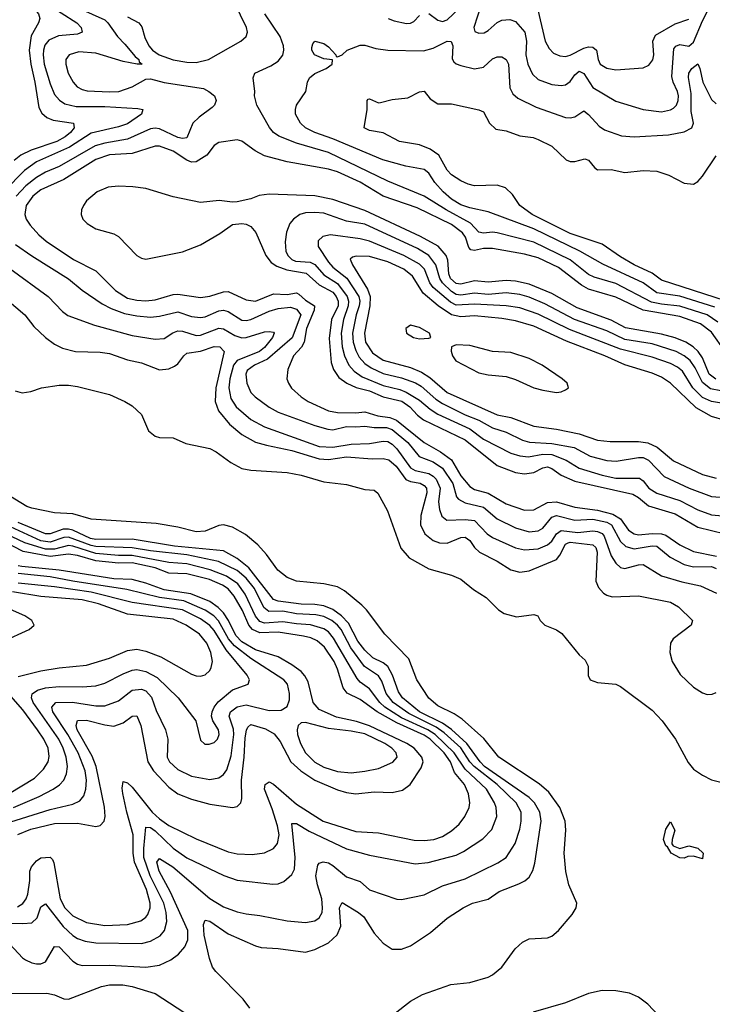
# Model space of a CAD drawing. Header units: inches. Extents: x 1305375 to 1407406, y 744550 to 841633.
# Tile 500 of 509: x 1392117 to 1395153, y 831887 to 836204. Entities that reach past the tile are written whole.
import ezdxf

# ---------------------------------------------------------------- set-up
doc = ezdxf.new("R2010")
doc.units = ezdxf.units.IN
doc.header["$MEASUREMENT"] = 0
doc.layers.add('B3893', color=7, linetype='Continuous')

msp = doc.modelspace()

# ---------------------------------------------------------------- linework, layer by layer
at = {"layer": 'B3893', "color": 5}
for points, elevation in [([(1392092.4, 836427.6), (1392122.1, 836330), (1392140.6, 836300.6), (1392199.4, 836230), (1392204.7, 836210), (1392198.6, 836190), (1392166.9, 836133.1), (1392158.6, 836070), (1392165.1, 836010), (1392183.8, 835930), (1392200, 835820), (1392213.7, 835793.7), (1392235.3, 835775.3), (1392263.9, 835763.9), (1392352.2, 835750), (1392355.3, 835730), (1392340.1, 835710), (1392315.5, 835690), (1392279.5, 835670), (1392167.7, 835632.3), (1392122.1, 835610), (1392093.1, 835586.9)], 1220), ([(1392590, 836216.8), (1392639.7, 836190), (1392652.7, 836172.7), (1392665.7, 836125.7), (1392682.7, 836090), (1392699.2, 836070), (1392727.5, 836050), (1392790, 836027.7), (1392850, 836017.5), (1392890, 836017), (1392944.4, 836030), (1393086.3, 836110), (1393109.1, 836130.9), (1393115.7, 836150), (1393110.5, 836170), (1393030, 836336.1)], 1280), ([(1392230, 836277.6), (1392366.6, 836190), (1392386.7, 836170), (1392391.3, 836150), (1392370, 836141.1), (1392286.4, 836133.6), (1392244.8, 836115.2), (1392227.6, 836092.4), (1392221, 836070), (1392218.9, 836050), (1392223.7, 836010), (1392250, 835923.6), (1392270, 835876.3), (1392290.7, 835850.7), (1392314.9, 835834.9), (1392363.6, 835823.6), (1392490, 835823.9), (1392635, 835815.1), (1392656.3, 835810), (1392650.3, 835790), (1392590, 835747.9), (1392550, 835734.1), (1392430, 835706.2), (1392334.9, 835645.1), (1392190, 835581.7), (1392137.3, 835542.7), (1392050, 835453.8)], 1240), ([(1392310, 836283.7), (1392490, 836203.1), (1392503.8, 836190), (1392545.3, 836130), (1392577.7, 836097.7), (1392622.3, 836042.3), (1392639.2, 836030), (1392640.2, 836020.2), (1392653, 836010), (1392631, 836009), (1392570, 836021.3), (1392450, 836057.9), (1392376.1, 836063.9), (1392334.3, 836050), (1392319.7, 836030), (1392318.4, 836010), (1392329.5, 835970), (1392350.5, 835930.5), (1392368.7, 835910), (1392390, 835897.6), (1392411.8, 835891.8), (1392510, 835887.5), (1392551.6, 835890), (1392610, 835909.6), (1392670, 835944.1), (1392690, 835945.7), (1392750, 835928.4), (1392922.1, 835902.1), (1392946, 835890), (1392970.5, 835870), (1392978.7, 835850), (1392970.3, 835830), (1392960.5, 835819.5), (1392902.8, 835777.2), (1392875.9, 835750), (1392850, 835686), (1392830, 835683.4), (1392810, 835687), (1392730, 835725.6), (1392710, 835728.8), (1392690, 835725.9), (1392590, 835679.9), (1392490, 835663.5), (1392448.2, 835651.8), (1392290, 835559.9), (1392230, 835535.6), (1392190, 835513), (1392143.8, 835476.2), (1392100.6, 835430)], 1260), ([(1394139.3, 836270), (1394107.1, 836170), (1394112, 836152), (1394130, 836145.1), (1394152.7, 836147.3), (1394170, 836156.4), (1394210, 836191.8), (1394230, 836201.5), (1394265.1, 836205.1), (1394290, 836195.8), (1394330.6, 836150), (1394338.2, 836110), (1394334.9, 836050), (1394343.8, 836010), (1394364.8, 835964.8), (1394390, 835941.4), (1394450, 835919.8), (1394490, 835915.5), (1394510, 835919.1), (1394530, 835934), (1394550, 835962.4), (1394570, 835979.1), (1394590, 835968.7), (1394630, 835907.6), (1394730, 835846.7), (1394850, 835810.9), (1394930, 835800.8), (1394970, 835808.8), (1394983.5, 835816.5), (1394996.3, 835830), (1395003.8, 835850), (1395005.3, 835870), (1395000.5, 835890), (1394982, 835930), (1394975.5, 835955.5), (1394984.2, 836075.8), (1394992.5, 836087.5), (1395010, 836094.8), (1395050, 836087.7), (1395070, 836105.3), (1395110, 836199.6), (1395141.5, 836258.5)], 1260), ([(1395177.9, 834877.9), (1395130.1, 834910.1), (1395010, 834948.6), (1394930, 834956.4), (1394886.3, 834966.3), (1394730, 835047.2), (1394635.6, 835075.6), (1394610, 835087.4), (1394530, 835151.5), (1394370, 835229.3), (1394210, 835269.9), (1394190, 835273), (1394150, 835267.9), (1394130, 835272.1), (1394092.6, 835312.6), (1393986.1, 835370), (1393890, 835429.9), (1393730, 835496.1), (1393470, 835621.7), (1393330, 835662.4), (1393253.3, 835693.4), (1393229.8, 835710), (1393212.1, 835732.1), (1393156.8, 835830), (1393145.6, 835870), (1393147.3, 835890), (1393139.6, 835950), (1393147.6, 835970), (1393218.2, 836001.8), (1393250, 836022), (1393270.8, 836049.2), (1393275.2, 836070), (1393273.4, 836090), (1393258.7, 836130), (1393190.7, 836230)], 1260), ([(1393732.7, 836210), (1393758.9, 836198.9), (1393812.5, 836187.5), (1393830, 836188.7), (1393844.2, 836195.8), (1393870, 836222.3)], 1260), ([(1393910, 836231), (1393950, 836201.5), (1393970, 836197), (1393990, 836203), (1394044.7, 836255.3)], 1260), ([(1394387.8, 836247.8), (1394420.4, 836110), (1394437.5, 836077.5), (1394457, 836057), (1394485.1, 836045.1), (1394510, 836043.1), (1394530, 836048.1), (1394590, 836079.6), (1394610, 836085.1), (1394630, 836083.1), (1394645.5, 836070), (1394652.3, 836030), (1394660.9, 836010), (1394690, 835991.5), (1394730, 835985.1), (1394850, 835993.4), (1394875.1, 836004.9), (1394892.1, 836027.9), (1394897.4, 836050), (1394892.4, 836110), (1394903.6, 836136.4), (1394990, 836185.9), (1395050, 836207.1)], 1280), ([(1395164.3, 834944.3), (1395010, 834992.7), (1394910, 835007.3), (1394850, 835050), (1394672.6, 835132.6), (1394572.9, 835190), (1394370, 835287.4), (1394170, 835362.2), (1394090, 835378.9), (1394050, 835392.5), (1394010, 835417.2), (1393972.6, 835450), (1393936.6, 835490), (1393910, 835530.6), (1393890, 835547.6), (1393810, 835561.4), (1393708.3, 835590), (1393490, 835681.8), (1393410.9, 835710), (1393369.8, 835730), (1393348.1, 835750), (1393326.3, 835790), (1393325.3, 835810), (1393330.8, 835830), (1393370.9, 835890), (1393378.7, 835930), (1393387.8, 835950), (1393410, 835968.4), (1393460.4, 835990), (1393487, 836010), (1393488.7, 836028.7), (1393450, 836033.3), (1393409.8, 836050), (1393398, 836070), (1393398, 836082), (1393401.4, 836098.6), (1393410, 836110.4), (1393450, 836100.3), (1393470, 836085.3), (1393502.8, 836050), (1393503.5, 836043.5), (1393510, 836041), (1393530, 836050.4), (1393552.3, 836070), (1393610, 836092.2), (1393630, 836093), (1393678, 836078), (1393730, 836070.8), (1393887.4, 836067.4), (1393930, 836079.6), (1393990, 836110.1), (1394008.4, 836108.4), (1394015.7, 836090), (1394012.8, 836032.8), (1394020, 836020), (1394030.1, 836010.1), (1394050, 836002.8), (1394110, 835989.4), (1394150, 835996.1), (1394190, 836032.4), (1394210, 836041.1), (1394230, 836041.8), (1394250, 836030.2), (1394260.1, 836010), (1394265.1, 835905.1), (1394279.1, 835879.1), (1394300.9, 835860.9), (1394381.4, 835821.4), (1394510, 835775.6), (1394530, 835773.8), (1394550, 835778.5), (1394590, 835804.2), (1394610, 835788.9), (1394657.5, 835737.5), (1394681.1, 835721.1), (1394754.7, 835694.7), (1394811.1, 835691.1), (1394960.9, 835699.1), (1395030, 835712.9), (1395062.9, 835730), (1395070.4, 835750), (1395061, 835801), (1395060.5, 835880.5), (1395048.5, 835951.5), (1395050.8, 835970), (1395062.8, 835990), (1395090, 836010.2), (1395098.8, 835990), (1395111.7, 835930), (1395150, 835853.7), (1395170, 835835.4)], 1240), ([(1395211.6, 834971.6), (1394930, 835062.8), (1394890, 835093.3), (1394811.2, 835130), (1394750, 835164.9), (1394670, 835219.7), (1394530, 835266.6), (1394363.4, 835350), (1394309.2, 835390), (1394277.3, 835437.3), (1394246.9, 835466.9), (1394210, 835478.3), (1394110, 835476.2), (1394082.7, 835482.7), (1394050, 835498), (1394010, 835524.3), (1393990, 835544.2), (1393953.5, 835610), (1393916.8, 835636.8), (1393870, 835656), (1393782, 835670), (1393710, 835707.8), (1393650, 835717.8), (1393627.1, 835730), (1393640.3, 835810), (1393639.3, 835850), (1393644.9, 835855.1), (1393650, 835857.1), (1393690, 835840.3), (1393698.6, 835841.4), (1393750, 835854.6), (1393818, 835862), (1393870, 835888.4), (1393890, 835890.3), (1393916.8, 835856.8), (1393950, 835835.3), (1394010, 835834.9), (1394130, 835809.1), (1394150, 835799.6), (1394175.7, 835750), (1394204.1, 835724.1), (1394250, 835716.3), (1394310, 835695.5), (1394367.2, 835687.2), (1394390, 835679.6), (1394450.1, 835650.1), (1394513.1, 835590), (1394530, 835582.6), (1394550, 835582.6), (1394594.6, 835594.6), (1394610, 835588.9), (1394636.1, 835556.1), (1394650, 835546), (1394710, 835548.1), (1394770, 835533.9), (1394850, 835543.3), (1394910, 835539.8), (1394962.7, 835522.7), (1395030, 835487.4), (1395070, 835482.8), (1395090, 835494.9), (1395110, 835518.2), (1395170, 835607)], 1220), ([(1395210, 834750), (1395150, 834833.9), (1395101.8, 834870), (1395010, 834903.1), (1394850.4, 834930.3), (1394730, 834988.3), (1394610, 835023.2), (1394579.9, 835039.9), (1394478.2, 835118.2), (1394390, 835160.1), (1394330, 835175.9), (1394190, 835200.8), (1394150, 835200.7), (1394110, 835192.1), (1394095.1, 835195.1), (1394085.6, 835205.6), (1394070.5, 835250), (1394057.9, 835270), (1394010, 835306), (1393858.9, 835378.9), (1393709.9, 835430), (1393610, 835492.5), (1393510, 835537.4), (1393470, 835549), (1393290, 835580.3), (1393190, 835607.3), (1393149.2, 835629.2), (1393090, 835671.5), (1393070, 835677), (1392990, 835666.3), (1392970, 835653.1), (1392936.6, 835610), (1392890, 835580.3), (1392870, 835579.2), (1392850, 835587.6), (1392790, 835627.8), (1392730, 835649), (1392710, 835650.4), (1392610, 835617.7), (1392510, 835611.9), (1392450, 835591.9), (1392310, 835503.8), (1392210, 835458.4), (1392175, 835430), (1392145.5, 835390), (1392139.7, 835350), (1392145.6, 835330), (1392162.8, 835302.8), (1392201, 835261), (1392233.5, 835233.5), (1392352.6, 835152.6), (1392450, 835102.8), (1392536.4, 835016.4), (1392590, 834983.8), (1392630, 834973.7), (1392670, 834971.1), (1392710, 834976.3), (1392790, 834999.7), (1392810, 835001.3), (1392910, 834985.9), (1392950, 834992), (1393010, 835011.2), (1393030, 835011.8), (1393110, 834976), (1393150, 834970.1), (1393230, 835002.1), (1393290, 834999.3), (1393330, 835006.3), (1393340.7, 835000.7), (1393370, 834974.8), (1393408.4, 834950), (1393408.2, 834930), (1393374.1, 834850), (1393363.7, 834790), (1393351.7, 834768.3), (1393317.6, 834730), (1393292.2, 834670), (1393288.5, 834630), (1393294.5, 834610), (1393308.1, 834588.1), (1393351, 834550), (1393381, 834530), (1393470, 834489.3), (1393510, 834482.5), (1393590, 834480.8), (1393630, 834484.5), (1393687.4, 834467.4), (1393739.3, 834459.3), (1393768.1, 834448.1), (1393890.6, 834350.6), (1393962, 834310), (1394010, 834274.1), (1394050, 834204.5), (1394090, 834157), (1394110, 834143.6), (1394170, 834127.4), (1394250, 834081.8), (1394330, 834053), (1394370, 834055), (1394430, 834087.6), (1394469.6, 834090.4), (1394550, 834066.1), (1394650, 834054.3), (1394716.4, 834036.4), (1394750, 834015.8), (1394785.9, 833965.9), (1394810, 833950.1), (1394830, 833945.9), (1394890, 833951.6), (1394930, 833950), (1394950, 833943.3), (1395010, 833901.9), (1395070, 833872), (1395171.8, 833851.8)], 1280), ([(1395168.7, 834628.7), (1395139.5, 834650), (1395110, 834721.8), (1395091.2, 834750), (1395069.8, 834769.8), (1395036.4, 834790), (1394990, 834808.8), (1394930, 834825.3), (1394772.6, 834852.6), (1394710, 834886.4), (1394560.2, 834940.2), (1394450, 835003), (1394350, 835044.8), (1394290, 835057.6), (1394250, 835060.2), (1394170, 835053.9), (1394110, 835059.6), (1394050, 835044.5), (1394030, 835046.8), (1394005.2, 835070), (1393998.6, 835090), (1393993.2, 835150), (1393985.9, 835170), (1393951.2, 835211.2), (1393874.1, 835254.1), (1393630, 835368), (1393490, 835415.9), (1393410, 835432.3), (1393210, 835439.7), (1393167.1, 835432.9), (1393130, 835419), (1393070, 835405.1), (1393050, 835403.5), (1392991, 835411), (1392910, 835403.1), (1392790, 835427.7), (1392670, 835463.7), (1392612.1, 835472.1), (1392550, 835474.7), (1392504.9, 835470), (1392456.8, 835450), (1392409.5, 835410), (1392395.9, 835390), (1392387.2, 835370), (1392385.7, 835350), (1392393.8, 835330), (1392412.1, 835310), (1392450, 835286.7), (1392530, 835265), (1392550, 835254), (1392630, 835170.8), (1392650, 835158.8), (1392670, 835154.4), (1392830, 835187), (1392910, 835217.3), (1392993.6, 835266.4), (1393050, 835306.2), (1393090, 835311.3), (1393110, 835307.3), (1393130, 835296.9), (1393151.6, 835271.6), (1393195.1, 835170), (1393219.5, 835139.5), (1393243.9, 835123.9), (1393287.5, 835107.5), (1393373, 835093), (1393430, 835042.1), (1393489.7, 835010), (1393503.8, 834990), (1393513.4, 834970), (1393513.5, 834950), (1393483.1, 834890), (1393473.5, 834806.5), (1393481.5, 834701.5), (1393492.5, 834670), (1393515.8, 834635.8), (1393550.3, 834610.3), (1393591.1, 834591.1), (1393650, 834576.4), (1393710, 834550.8), (1393791.4, 834531.4), (1393826.7, 834506.7), (1393860.7, 834470), (1393886.9, 834450), (1394070, 834362.6), (1394210, 834249.3), (1394290, 834218.3), (1394330, 834213.1), (1394370, 834219.3), (1394410, 834239.9), (1394430, 834243.2), (1394450, 834236.4), (1394490, 834207.4), (1394550, 834181.3), (1394804, 834124), (1394829.4, 834109.4), (1394872.7, 834072.7), (1394990, 834037.9), (1395090, 833979.4), (1395210, 833950.1)], 1320), ([(1395190, 834577.2), (1395145.3, 834585.3), (1395110, 834613.1), (1395078.1, 834678.1), (1395055.4, 834710), (1395030, 834730.9), (1394994.5, 834750), (1394890, 834782.8), (1394770, 834801.6), (1394690, 834839.9), (1394549.4, 834889.4), (1394418.2, 834958.2), (1394350, 834987.6), (1394310, 834999.8), (1394250, 835006.1), (1394170, 835000), (1394110, 835005.1), (1394050, 834996.9), (1394030, 834999.7), (1394010, 835012.1), (1393970.9, 835050), (1393958.5, 835070), (1393941.6, 835130), (1393910, 835171), (1393860.3, 835200.3), (1393630, 835307.9), (1393550, 835321.2), (1393450, 835356), (1393410, 835359.5), (1393370, 835356.9), (1393344.6, 835350), (1393316.5, 835330), (1393301.5, 835310), (1393287, 835273), (1393280.9, 835230), (1393283.4, 835190), (1393292.3, 835170), (1393310, 835153), (1393326.1, 835146.1), (1393390, 835141.6), (1393410, 835130.1), (1393450, 835086.2), (1393510, 835047.1), (1393551.7, 834990), (1393558.9, 834970), (1393556.3, 834950), (1393536.6, 834890), (1393525.4, 834830), (1393530.3, 834770), (1393540.2, 834730), (1393559.5, 834690), (1393583.3, 834663.3), (1393617.9, 834637.9), (1393710, 834600.2), (1393783.2, 834583.2), (1393811.7, 834571.7), (1393870, 834535.8), (1393916, 834496), (1393950, 834474.2), (1394090.8, 834410.8), (1394150, 834365.5), (1394270, 834303.3), (1394310, 834291.6), (1394347, 834287), (1394410, 834298.5), (1394450, 834297.1), (1394513, 834273), (1394570, 834238.3), (1394670, 834207.7), (1394730, 834194.1), (1394833.4, 834193.4), (1394850, 834182), (1394875.4, 834150), (1394910, 834127.9), (1395010, 834096.1), (1395090, 834054.8), (1395150, 834033.4), (1395230, 834025.2)], 1340), ([(1395230, 834516.7), (1395150, 834529.9), (1395110, 834547.5), (1395068, 834590), (1395022.6, 834662.6), (1395001, 834681), (1394970, 834697.1), (1394890, 834724.6), (1394750, 834759.8), (1394526.3, 834846.3), (1394390, 834913.7), (1394310, 834940.5), (1394249.2, 834949.2), (1394110, 834957), (1394030, 834951.9), (1394005, 834965), (1393929.6, 835030), (1393914.4, 835050), (1393891.5, 835110), (1393870, 835132.9), (1393800.2, 835170), (1393650, 835233.7), (1393610, 835244), (1393479.6, 835260.4), (1393445.7, 835254.3), (1393425.4, 835234.6), (1393425.5, 835210), (1393470, 835140.6), (1393490, 835118.7), (1393550.4, 835070.4), (1393604.1, 834990), (1393607.4, 834970), (1393604.3, 834950), (1393591.3, 834910), (1393576.3, 834830), (1393578.8, 834790), (1393590, 834754.3), (1393605.2, 834725.2), (1393630, 834696.5), (1393657.4, 834677.4), (1393710, 834653.2), (1393790, 834634.2), (1393852, 834612), (1393877.1, 834597.1), (1393940.8, 834540.8), (1393970, 834520.9), (1394070, 834471.1), (1394130, 834448.1), (1394190, 834414.1), (1394250, 834396), (1394320.5, 834360.5), (1394352, 834352), (1394450, 834346), (1394548.2, 834328.2), (1394618.2, 834290), (1394690, 834270.9), (1394731, 834269), (1394830, 834284.7), (1394850, 834284.2), (1394872.8, 834272.8), (1394941.4, 834201.4), (1395052, 834150), (1395150, 834114.2), (1395283.2, 834103.2)], 1360), ([(1392098.1, 835218.1), (1392169.4, 835169.4), (1392330, 835067.6), (1392390, 835018.1), (1392478.3, 834958.3), (1392517.2, 834937.2), (1392576.1, 834916.1), (1392630, 834905.2), (1392690, 834900.5), (1392730, 834904.4), (1392810, 834923.4), (1392870, 834903), (1392910, 834897.8), (1392930, 834901.8), (1392990, 834927.3), (1393010, 834930.1), (1393030, 834925.4), (1393090, 834886.7), (1393110, 834884.6), (1393130, 834889.3), (1393210, 834925.8), (1393250, 834937.6), (1393304.4, 834944.4), (1393330, 834934.4), (1393349.6, 834910), (1393310.5, 834809.5), (1393203.8, 834716.2), (1393146.2, 834690), (1393114.6, 834665.4), (1393108.4, 834650), (1393112.2, 834610), (1393130, 834570.2), (1393149.4, 834550), (1393210, 834505), (1393250, 834483.6), (1393410, 834424.5), (1393468.2, 834408.2), (1393490, 834406.2), (1393550, 834420.9), (1393590, 834418.3), (1393630, 834421.9), (1393670, 834415.4), (1393724.3, 834415.7), (1393750, 834407.7), (1393817.9, 834350), (1393868.7, 834288.7), (1393930, 834265.1), (1393970, 834238.2), (1394015, 834170), (1394031.8, 834111.8), (1394041.1, 834101.1), (1394070, 834085.2), (1394150, 834067.4), (1394210, 834015.9), (1394290, 833975.9), (1394350, 833958), (1394390, 833962.9), (1394410, 833974.3), (1394450, 834022.6), (1394470, 834030.4), (1394550, 834009.2), (1394630, 834014.2), (1394690, 834001.5), (1394711, 833990), (1394750, 833915.6), (1394773.8, 833893.8), (1394810, 833883.6), (1394890, 833897.1), (1394910, 833895.1), (1394967.8, 833847.8), (1395030, 833815.8), (1395070, 833805.4), (1395150, 833806.3), (1395170, 833797.8)], 1260), ([(1395270, 834428.7), (1395150, 834465), (1395081.6, 834501.6), (1394970.5, 834610.5), (1394930, 834636.7), (1394890, 834654.2), (1394770, 834691.3), (1394682.6, 834730), (1394514.6, 834794.6), (1394370, 834859.9), (1394290, 834884.1), (1394230, 834894.4), (1394110, 834906.1), (1394050, 834902), (1394010, 834910.5), (1393951.1, 834950), (1393885.5, 835005.5), (1393839.1, 835079.1), (1393800.7, 835110), (1393730, 835142.3), (1393650, 835166.6), (1393591.9, 835168.1), (1393576.4, 835163.6), (1393566.1, 835153.9), (1393576.2, 835130), (1393642.2, 835022.2), (1393653.4, 834990), (1393652.2, 834950), (1393627.9, 834830), (1393632.3, 834790), (1393663, 834743), (1393710, 834710.7), (1393830, 834678.9), (1393878.5, 834658.5), (1393915.3, 834635.3), (1393990.8, 834570), (1394210, 834471.9), (1394270, 834460.6), (1394370, 834421.7), (1394470, 834409.4), (1394570, 834387.9), (1394650, 834360.1), (1394704.6, 834355.4), (1394830, 834354.9), (1394870, 834349.4), (1394911.5, 834330), (1394982.9, 834270), (1395110, 834210.1), (1395170, 834193.4)], 1380), ([(1392073.3, 835113.3), (1392241.8, 834990), (1392304.9, 834924.9), (1392327.5, 834907.5), (1392445.1, 834865.1), (1392610, 834820.1), (1392710, 834803.1), (1392750, 834806.4), (1392788.1, 834831.9), (1392810, 834840.3), (1392830, 834839.2), (1392890, 834820.1), (1392910, 834820.6), (1392990, 834851.7), (1393010, 834849.3), (1393059.5, 834819.5), (1393090, 834809.7), (1393110, 834811.4), (1393190, 834836.1), (1393210, 834837.7), (1393230, 834833.4), (1393232.9, 834830), (1393225, 834810), (1393190, 834767.1), (1393167.5, 834750), (1393070.1, 834710), (1393053.7, 834690), (1393038.2, 834630), (1393034.3, 834590), (1393042.9, 834542.9), (1393066.3, 834506.3), (1393130, 834451.6), (1393190, 834418.3), (1393430, 834332.8), (1393490, 834330.1), (1393570, 834343.4), (1393650, 834345.9), (1393710, 834356.7), (1393730, 834354.7), (1393750, 834342.7), (1393770, 834322.9), (1393830, 834239.2), (1393850, 834227), (1393910, 834213.7), (1393930, 834202.8), (1393942.4, 834190), (1393959.5, 834150), (1393952.1, 834090), (1393957.1, 834057.1), (1393967.6, 834027.6), (1393989.6, 834009.6), (1394070, 834012.9), (1394110, 834007.9), (1394166.5, 833950), (1394190, 833934.1), (1394290, 833888.7), (1394330, 833879.2), (1394390, 833884.5), (1394430, 833900.9), (1394450, 833917.1), (1394470.4, 833950), (1394490, 833964.5), (1394563.8, 833956.2), (1394630, 833963), (1394650, 833960.5), (1394670, 833951.5), (1394679.5, 833939.5), (1394710, 833853.4), (1394730, 833821), (1394750, 833802.7), (1394770, 833797.6), (1394830, 833814.4), (1394850, 833814.7), (1394930, 833766.3), (1395019.6, 833739.6), (1395101.9, 833721.9), (1395171.1, 833690)], 1240), ([(1392030, 835002.6), (1392138.9, 834910), (1392178.9, 834858.9), (1392230.5, 834810.6), (1392270, 834781.6), (1392304.6, 834764.6), (1392361, 834750), (1392470, 834746.3), (1392510, 834740.6), (1392590, 834713.4), (1392650, 834699.2), (1392730, 834668.8), (1392770, 834673.8), (1392795.3, 834684.7), (1392810, 834695), (1392835.6, 834730), (1392850, 834742.3), (1392910, 834750.4), (1392970, 834770.8), (1392994, 834770), (1393013.2, 834750), (1392976.3, 834590), (1392973, 834530), (1392988.6, 834488.6), (1393035.9, 834430), (1393090, 834385.3), (1393150, 834352.4), (1393198.2, 834338.2), (1393310, 834315.4), (1393430, 834278.5), (1393470, 834275.2), (1393550, 834288.1), (1393661.7, 834278.3), (1393710, 834279.9), (1393734.3, 834274.3), (1393767.2, 834247.2), (1393810, 834188.1), (1393830, 834179.1), (1393872.5, 834172.5), (1393890, 834162.1), (1393900.1, 834150), (1393901.2, 834130), (1393875.2, 834030), (1393874.2, 833990), (1393893.3, 833950), (1393930, 833920.9), (1393957.6, 833910), (1393990, 833908.2), (1394050, 833934.1), (1394070, 833935.7), (1394090, 833920.5), (1394110.4, 833890.4), (1394132.4, 833870), (1394210, 833830.1), (1394270, 833791.8), (1394310, 833781.4), (1394350, 833788.2), (1394470, 833837.5), (1394484.4, 833855.6), (1394510, 833904.4), (1394520.7, 833910), (1394530, 833912.6), (1394630, 833902), (1394642.4, 833890), (1394648.8, 833868.9), (1394642.9, 833742.9), (1394654.8, 833714.8), (1394676.1, 833690), (1394690, 833680.6), (1394713.5, 833673.5), (1394830, 833677.5), (1394969.6, 833649.6), (1395004.4, 833630), (1395066.3, 833570), (1395060.7, 833550), (1394981.7, 833490), (1394969.5, 833470), (1394966.7, 833430), (1394976.8, 833390), (1395012.7, 833332.7), (1395070, 833277.2), (1395110, 833252.5), (1395130, 833245.8), (1395152.9, 833247.1), (1395170, 833254.7)], 1220), ([(1392096.9, 834576.9), (1392128, 834568), (1392166.1, 834573.9), (1392212.3, 834590), (1392290, 834601), (1392330, 834602.4), (1392370, 834595.7), (1392510, 834560.6), (1392578.3, 834530), (1392610, 834510.8), (1392650, 834472.6), (1392682, 834402), (1392710, 834377.8), (1392730, 834372.9), (1392790, 834370.3), (1392845.7, 834345.7), (1392950, 834323.9), (1392977.6, 834310), (1393042.2, 834262.2), (1393090, 834236.7), (1393130, 834228.6), (1393290, 834219), (1393350, 834206.9), (1393450, 834177.8), (1393550, 834166.8), (1393630, 834144.7), (1393670, 834141.7), (1393687.4, 834127.4), (1393729.3, 834050), (1393787.6, 833887.6), (1393824.8, 833844.8), (1393910, 833796), (1394010, 833769.2), (1394050, 833751), (1394106, 833706), (1394161.6, 833670), (1394216.4, 833616.4), (1394241.1, 833601.1), (1394294.1, 833585.9), (1394370, 833595.6), (1394387.7, 833590), (1394398.9, 833570), (1394419.5, 833550), (1394470, 833528.4), (1394492.8, 833512.8), (1394570, 833419.6), (1394596.1, 833396.1), (1394609.2, 833370), (1394609.2, 833329.2), (1394617.1, 833310), (1394650, 833298.2), (1394730, 833290.2), (1394750, 833280.6), (1394890, 833176), (1394933.5, 833130), (1394991, 833050), (1395046.8, 832946.8), (1395070, 832918.5), (1395110, 832891.4), (1395150, 832871.5), (1395230.5, 832850)], 1180), ([(1393756.6, 831843.4), (1393830, 831900.5), (1393882.2, 831930), (1394006.6, 831973.4), (1394090, 831981.8), (1394170, 832005.2), (1394190, 832015.8), (1394230.3, 832049.7), (1394289.4, 832130.6), (1394321.1, 832158.9), (1394350, 832173.2), (1394430, 832177.9), (1394450, 832186), (1394478.3, 832210), (1394538.9, 832281.1), (1394556.9, 832310), (1394558.8, 832330), (1394523.8, 832410), (1394511.2, 832468.8), (1394503.6, 832550), (1394510.7, 832650), (1394508.4, 832690), (1394484.4, 832750), (1394436.4, 832816.4), (1394393.4, 832853.4), (1394217.4, 832970), (1394151.9, 833051.9), (1394056.5, 833136.5), (1394020.8, 833160.8), (1393950, 833196.3), (1393910, 833228.5), (1393857.1, 833310), (1393822, 833402), (1393717.7, 833510), (1393636.9, 833616.9), (1393617, 833637), (1393540.1, 833700.1), (1393510, 833716.8), (1393450, 833730.7), (1393330, 833742.1), (1393290, 833757.8), (1393247.8, 833790), (1393198.7, 833858.7), (1393161, 833901), (1393106.4, 833946.4), (1393050, 833979.6), (1393010, 833989.1), (1392990, 833986.8), (1392930, 833961.6), (1392890, 833957.9), (1392810, 833979.1), (1392714.6, 833994.6), (1392430, 834013.8), (1392350, 834037.9), (1392270, 834042), (1392170, 834061.9), (1392148.3, 834070), (1392050.4, 834130)], 1180), ([(1392073.4, 832150), (1392129.2, 832090), (1392141.8, 832081.8), (1392170, 832068.6), (1392190, 832064.8), (1392210, 832064.6), (1392230, 832072.4), (1392270, 832140.8), (1392290, 832139.4), (1392350, 832075.9), (1392370, 832063), (1392390, 832056.8), (1392510, 832057.9), (1392670, 832049.5), (1392730, 832058.8), (1392778.6, 832081.4), (1392813, 832107), (1392840.6, 832139.4), (1392853.2, 832170), (1392853.9, 832210), (1392778.4, 832378.4), (1392727.5, 832470), (1392717.8, 832510), (1392730, 832526.8), (1392787.9, 832490), (1392950, 832350.7), (1393010, 832314), (1393070, 832292.2), (1393110, 832283), (1393170, 832276.6), (1393290, 832252.2), (1393370, 832245.5), (1393410, 832252.8), (1393430, 832266.2), (1393442.1, 832290), (1393444.9, 832310), (1393441.2, 832350), (1393422.1, 832410), (1393415.5, 832450), (1393423.7, 832496.3), (1393430, 832505.2), (1393447.8, 832512.2), (1393470, 832506.7), (1393490, 832494.8), (1393550, 832445.1), (1393610, 832426), (1393650, 832389.3), (1393770, 832347.6), (1393790, 832346.7), (1393890, 832366.2), (1393970, 832406.8), (1394070, 832436.8), (1394212.8, 832507.2), (1394249, 832531), (1394288.3, 832591.7), (1394310, 832655.5), (1394315.6, 832690), (1394314.7, 832730), (1394293.3, 832770), (1394210.5, 832850), (1394109.7, 832930), (1394090.6, 832950.6), (1394050, 833011.9), (1393977.5, 833077.5), (1393942, 833102), (1393822, 833162), (1393753.5, 833210), (1393723.2, 833250), (1393704.1, 833304.1), (1393690, 833327.7), (1393627.9, 833367.9), (1393567.7, 833450), (1393525.4, 833530), (1393510, 833550), (1393485.7, 833570), (1393450, 833587.9), (1393415.3, 833595.3), (1393330, 833599.3), (1393270, 833611.2), (1393208.9, 833608.9), (1393186.9, 833626.9), (1393145.7, 833710), (1393110, 833755.8), (1393070, 833788.4), (1392988.3, 833828.3), (1392850, 833857.3), (1392690, 833874.9), (1392610, 833888.8), (1392450, 833894.7), (1392430, 833898.3), (1392330, 833935.3), (1392310, 833933.6), (1392250, 833912.6), (1392210, 833918.9), (1392056.7, 833990)], 1240), ([(1393125.9, 831870), (1393095.8, 831910), (1392976, 832030), (1392962, 832050), (1392948.3, 832088.3), (1392926, 832190), (1392922.6, 832237.4), (1392930, 832256.3), (1392950, 832251.7), (1393030, 832196.2), (1393150, 832142.5), (1393175.6, 832135.6), (1393250, 832131.4), (1393370, 832115.1), (1393410, 832126.6), (1393470, 832156.1), (1393508.7, 832191.3), (1393524.6, 832230), (1393518.5, 832310), (1393530, 832333.4), (1393602, 832290), (1393625.6, 832270), (1393670, 832199.3), (1393710, 832154.7), (1393750, 832129.2), (1393790, 832128.3), (1393830, 832143.2), (1393918.3, 832201.7), (1393990, 832265.2), (1394061.3, 832310), (1394101.3, 832330), (1394170, 832348.2), (1394218.4, 832381.6), (1394304.7, 832415.3), (1394331.4, 832428.6), (1394350, 832444.7), (1394366.7, 832473.4), (1394374.9, 832505.1), (1394402.3, 832690), (1394396.4, 832730), (1394373.5, 832770), (1394350, 832793.1), (1394155, 832930), (1394135.1, 832950), (1394077.2, 833030), (1394010, 833092.1), (1393970, 833119.3), (1393869.4, 833170), (1393795.3, 833230), (1393776.8, 833256.8), (1393750.7, 833330.7), (1393730, 833368.3), (1393710, 833383.6), (1393665.4, 833405.4), (1393630, 833439), (1393599.6, 833479.6), (1393557.8, 833557.8), (1393527.8, 833590), (1393490, 833617.3), (1393450, 833634.2), (1393410, 833640.1), (1393350, 833641.3), (1393250, 833655), (1393230, 833662.2), (1393120.9, 833800.9), (1393070, 833842.1), (1393010, 833875.9), (1392795.5, 833895.5), (1392610, 833925.7), (1392450, 833925.3), (1392426.4, 833930), (1392350, 833965.9), (1392330, 833970.9), (1392307.5, 833970), (1392250, 833949.6), (1392230, 833949.6), (1392110, 833999.4)], 1220), ([(1392030, 832243.4), (1392130, 832240.8), (1392170, 832244.7), (1392193.8, 832266.2), (1392210, 832314), (1392230, 832328), (1392307.4, 832227.4), (1392350, 832187.8), (1392370, 832175.2), (1392403.6, 832163.6), (1392450, 832156.9), (1392650, 832154.1), (1392690, 832163.1), (1392732.5, 832187.5), (1392751.7, 832210), (1392761.4, 832250), (1392758.3, 832290), (1392748.3, 832330), (1392689.1, 832450), (1392660.9, 832530), (1392660.6, 832570), (1392670, 832663.1), (1392690, 832661.6), (1392710, 832647.6), (1392790, 832571.2), (1392850, 832528.5), (1393012.1, 832452), (1393070, 832431.5), (1393226.8, 832413.2), (1393250, 832415.5), (1393275.2, 832424.8), (1393310, 832456), (1393320.9, 832479.1), (1393324.1, 832530), (1393310, 832679.3), (1393330, 832680.1), (1393386.2, 832646.2), (1393550, 832568.1), (1393650, 832541), (1393850, 832503.3), (1393908.1, 832508.1), (1394030, 832540.9), (1394062.7, 832557.3), (1394147.5, 832612.5), (1394186.4, 832653.6), (1394207.9, 832710), (1394205.9, 832750), (1394198.7, 832770), (1394162.6, 832830), (1394070, 832918.1), (1394021.7, 832990), (1393937.5, 833070), (1393906.4, 833090), (1393790, 833143.5), (1393718.1, 833190), (1393694.9, 833210), (1393650.6, 833270.6), (1393610, 833299.9), (1393596, 833316), (1393493, 833493), (1393470, 833519.4), (1393450, 833533.6), (1393391, 833551), (1393330, 833554.7), (1393270, 833564.3), (1393190, 833558.1), (1393170, 833564.7), (1393150, 833589.4), (1393105.4, 833685.4), (1393072.8, 833730), (1393023.6, 833763.6), (1392952.2, 833792.2), (1392850, 833818.8), (1392770, 833824.8), (1392610, 833855.5), (1392550, 833855.3), (1392450, 833863.7), (1392350, 833895.9), (1392330, 833898.3), (1392270, 833883), (1392230, 833882.6), (1392139.9, 833910), (1392030, 833961.6)], 1260), ([(1392106.4, 832313.6), (1392130, 832328.2), (1392145.8, 832350), (1392152.1, 832370), (1392160.9, 832430), (1392160.9, 832470), (1392167.8, 832490), (1392190, 832516.1), (1392210, 832529.6), (1392250, 832531.5), (1392261.2, 832521.2), (1392267.1, 832507.1), (1392294.4, 832350), (1392315, 832310), (1392350, 832274.2), (1392410, 832246.2), (1392490, 832232.3), (1392590, 832236.1), (1392647.7, 832252.3), (1392670, 832268.9), (1392678.8, 832281.2), (1392688.8, 832310), (1392689.3, 832330), (1392673, 832390), (1392620.2, 832510), (1392613.5, 832550), (1392614, 832630), (1392585.8, 832730), (1392568.7, 832811.3), (1392565.3, 832834.7), (1392570, 832863.6), (1392590, 832858.4), (1392610, 832839.1), (1392697.2, 832730), (1392730, 832699.4), (1392770, 832671.1), (1392890, 832611.8), (1393030, 832556), (1393070, 832546.8), (1393136.1, 832543.9), (1393190, 832551.2), (1393229.6, 832570.4), (1393247.4, 832592.6), (1393254, 832630), (1393246.4, 832670), (1393224.1, 832744.1), (1393190.4, 832830), (1393193.5, 832850), (1393210, 832861.7), (1393230, 832852), (1393330, 832765.1), (1393447.4, 832690), (1393590, 832644.1), (1393690, 832639.1), (1393845.9, 832605.9), (1393890, 832605), (1393932, 832610), (1393970, 832622.2), (1394010, 832648.1), (1394042.9, 832677.1), (1394068.5, 832710), (1394087.3, 832750), (1394089.9, 832770), (1394084.9, 832810), (1394066.4, 832850), (1394023.3, 832903.3), (1394005.8, 832950), (1393977.3, 832990), (1393916, 833050), (1393890, 833067.4), (1393770, 833120.5), (1393684.4, 833170), (1393610, 833223.9), (1393551.7, 833251.7), (1393534.2, 833274.2), (1393510, 833356.8), (1393495, 833390), (1393452.3, 833452.3), (1393420.4, 833480.4), (1393393.6, 833493.6), (1393361.4, 833501.4), (1393250, 833518.7), (1393170, 833515.1), (1393137.6, 833530), (1393121.6, 833550), (1393093.7, 833613.7), (1393057, 833677), (1393030, 833708.1), (1393005.3, 833725.3), (1392949, 833750), (1392850, 833774.2), (1392770, 833776.8), (1392710, 833800.1), (1392610, 833822.6), (1392550, 833820.8), (1392450, 833831.3), (1392370, 833854.2), (1392330, 833860.8), (1392249.9, 833850.1), (1392132.6, 833872.6), (1392050, 833915.2)], 1280), ([(1392108.2, 832631.8), (1392165.4, 832654.6), (1392270, 832678.9), (1392370, 832681), (1392450, 832665.9), (1392470, 832670.2), (1392486.5, 832690), (1392491.4, 832710), (1392488.3, 832751.7), (1392452.5, 832930), (1392434.3, 832974.3), (1392369.3, 833090), (1392364.1, 833110), (1392370, 833130.7), (1392410, 833132.7), (1392490, 833112.1), (1392530, 833106.8), (1392570, 833121.7), (1392610, 833150.7), (1392630, 833151.6), (1392648, 833110), (1392677.8, 832950), (1392703.3, 832910), (1392770, 832839.6), (1392810, 832810.1), (1392870, 832785.6), (1392950, 832764.6), (1393050, 832749.5), (1393070, 832753.5), (1393085.8, 832770), (1393090.7, 832789.3), (1393089.6, 832869.6), (1393101.2, 832970), (1393105.3, 833054.7), (1393111.5, 833088.5), (1393117.4, 833102.6), (1393130, 833114), (1393194.4, 833094.4), (1393232.4, 833072.4), (1393259.2, 833039.2), (1393305.4, 832950), (1393349.6, 832910), (1393410.3, 832870.3), (1393510, 832827.9), (1393550, 832814.9), (1393590, 832810.1), (1393670, 832819.1), (1393750, 832815.9), (1393794.8, 832825.2), (1393828.8, 832851.2), (1393877, 832923), (1393885.4, 832950), (1393879.5, 832970), (1393845.4, 833010), (1393814.3, 833030), (1393650, 833108.5), (1393592.9, 833127.1), (1393506.3, 833146.3), (1393430, 833179.9), (1393402.6, 833210), (1393380.7, 833300.7), (1393367, 833327), (1393350, 833345.9), (1393310, 833376), (1393249.9, 833410), (1393150, 833441.1), (1393090, 833476), (1393063.9, 833503.9), (1393032.6, 833570), (1393010, 833602.9), (1392987.5, 833627.5), (1392950, 833653.2), (1392866.9, 833686.9), (1392750, 833703.7), (1392670, 833732.8), (1392610, 833749), (1392530, 833753), (1392290.3, 833790.3), (1392126.5, 833806.5), (1392109.4, 833809.4)], 1320), ([(1392050, 832678.7), (1392250, 832741.6), (1392350, 832764.4), (1392380.4, 832779.5), (1392398.6, 832801.4), (1392406.9, 832830), (1392409.2, 832870), (1392403.2, 832910), (1392373.2, 832990), (1392327.8, 833070), (1392262.5, 833170), (1392256.9, 833190), (1392275.1, 833210), (1392348.9, 833211.1), (1392450, 833195), (1392490, 833195.2), (1392550, 833216.8), (1392610, 833263.9), (1392650, 833268), (1392670, 833261.5), (1392693.9, 833233.9), (1392714.8, 833174.8), (1392756.1, 833090), (1392765.5, 833050), (1392763.1, 832970), (1392773.5, 832950), (1392810, 832916.1), (1392870, 832887), (1392950, 832872.7), (1392990, 832879.8), (1393010, 832894.5), (1393024.5, 832915.5), (1393043.3, 832976.7), (1393055.5, 833070), (1393054, 833094), (1393035.4, 833150), (1393040.6, 833170), (1393070, 833191.9), (1393110, 833200.2), (1393210, 833174.5), (1393262.8, 833177.2), (1393290, 833192.7), (1393298.8, 833221.2), (1393299.9, 833250), (1393290.5, 833290), (1393275.2, 833310), (1393130, 833403.7), (1393058.2, 833458.2), (1393032.5, 833490), (1392988.7, 833568.7), (1392968.3, 833590), (1392930, 833615.8), (1392835.9, 833655.9), (1392730, 833670), (1392585.9, 833705.9), (1392350, 833742), (1392250, 833761.7), (1392110, 833775.9)], 1340), ([(1392090, 832750.4), (1392201.5, 832798.5), (1392263.1, 832830), (1392290.7, 832849.3), (1392309.9, 832870.1), (1392321.9, 832898.1), (1392325.8, 832930), (1392320.4, 832970), (1392307.5, 833010), (1392287.9, 833050), (1392176.5, 833210), (1392168.7, 833230), (1392171.7, 833248.3), (1392195.3, 833264.7), (1392230, 833275.2), (1392290, 833280.6), (1392390, 833278.2), (1392450, 833283.1), (1392490, 833295), (1392570, 833336.6), (1392610, 833351.4), (1392630, 833354.2), (1392670, 833346.8), (1392719.8, 833319.8), (1392810.9, 833230), (1392889.2, 833130), (1392910, 833045.5), (1392928.2, 833028.2), (1392946.9, 833026.9), (1392970, 833035.4), (1392984, 833050), (1392991.6, 833070), (1392987.9, 833090), (1392962.7, 833130), (1392957.7, 833150), (1392959.9, 833170), (1392968.9, 833190), (1392986.5, 833213.5), (1393050, 833265.8), (1393118, 833290), (1393124.1, 833310), (1393114, 833330), (1393021.5, 833441.5), (1392970, 833525.4), (1392950, 833548.5), (1392910, 833576.5), (1392830, 833616.4), (1392610, 833649.2), (1392430, 833693.9), (1392270, 833717.2), (1392110, 833733.6)], 1360), ([(1392110, 833324.2), (1392210, 833348.4), (1392290, 833361.8), (1392410, 833374.1), (1392510, 833404.2), (1392590, 833438.5), (1392630, 833444.7), (1392670, 833434.9), (1392735.8, 833410), (1392870, 833335), (1392890, 833326.7), (1392910, 833325.2), (1392930, 833331.5), (1392949.7, 833350), (1392956.3, 833363.7), (1392962.2, 833390), (1392954.9, 833430), (1392937.4, 833470), (1392904.6, 833510), (1392846.4, 833550), (1392790, 833576.2), (1392590, 833598.1), (1392462.6, 833642.6), (1392390, 833661), (1392210, 833674.4), (1392084.5, 833695.5)], 1380), ([(1392042.2, 833477.8), (1392158, 833530), (1392180.5, 833550), (1392169.8, 833570), (1392138.6, 833590), (1392050.5, 833630)], 1420), ([(1392070, 832810.9), (1392180.9, 832879.1), (1392221.8, 832918.2), (1392241.8, 832950), (1392246.6, 832973.4), (1392241.9, 833010), (1392222.4, 833050), (1392195.4, 833090), (1392130, 833177.6), (1392067.7, 833250)], 1380), ([(1392070, 831934), (1392235.8, 831935.8), (1392270, 831928), (1392310, 831910.2), (1392330, 831908.7), (1392475.1, 831964.9), (1392510, 831971.5), (1392568.3, 831971.7), (1392610, 831965.6), (1392710, 831934.5), (1392869.8, 831829.8)], 1220), ([(1394917, 831837), (1394870, 831887.2), (1394830, 831918.2), (1394790, 831935.8), (1394730, 831946.2), (1394670, 831947.5), (1394610, 831934.4), (1394510, 831892.7), (1394367.2, 831852.8)], 1180)]:
    msp.add_lwpolyline(points, dxfattribs=dict(at, elevation=elevation))
for points, elevation in [([(1393830, 834864.7), (1393809.1, 834850), (1393812.4, 834830), (1393843, 834810), (1393870, 834805.2), (1393910, 834808.3), (1393919, 834810), (1393913.6, 834830), (1393870, 834855)], 1420), ([(1394030, 834777.9), (1394010.2, 834769.8), (1394008.7, 834751.3), (1394014.8, 834730), (1394028.7, 834708.7), (1394130, 834656.1), (1394170, 834646.8), (1394250, 834639.6), (1394290, 834626.9), (1394370, 834590.1), (1394410, 834579.8), (1394470, 834570.2), (1394490, 834572.7), (1394510, 834581.7), (1394522.9, 834590), (1394516.9, 834610), (1394494.3, 834630), (1394406.8, 834690), (1394350, 834718.8), (1394270, 834744.4), (1394190, 834749.2), (1394090, 834776)], 1420), ([(1393370, 833122.3), (1393350, 833121.5), (1393337.8, 833110), (1393333.2, 833090), (1393334.8, 833070), (1393347.4, 833030), (1393370.1, 832990), (1393410, 832949.2), (1393450, 832926.5), (1393510, 832908), (1393570, 832901.8), (1393630, 832908.6), (1393690, 832920.9), (1393751.9, 832948.1), (1393772.1, 832970), (1393767.3, 832990), (1393747.5, 833010), (1393717.3, 833030), (1393630, 833072.2), (1393570, 833084.7), (1393470, 833095.6)], 1340), ([(1395010, 832570.3), (1395050, 832582.3), (1395090, 832572), (1395113.2, 832550), (1395110, 832525.1), (1395070, 832535.8), (1395045.7, 832534.3), (1395030, 832527.8), (1395010, 832529.7), (1394973.2, 832550), (1394957, 832577), (1394950, 832581.2), (1394938.7, 832610), (1394950, 832654.8), (1394970, 832687.3), (1394988.4, 832650), (1394977, 832610), (1394975.5, 832590), (1394981.1, 832581.1)], 1160)]:
    msp.add_lwpolyline(points, close=True, dxfattribs=dict(at, elevation=elevation))

doc.saveas('drawing.dxf')
